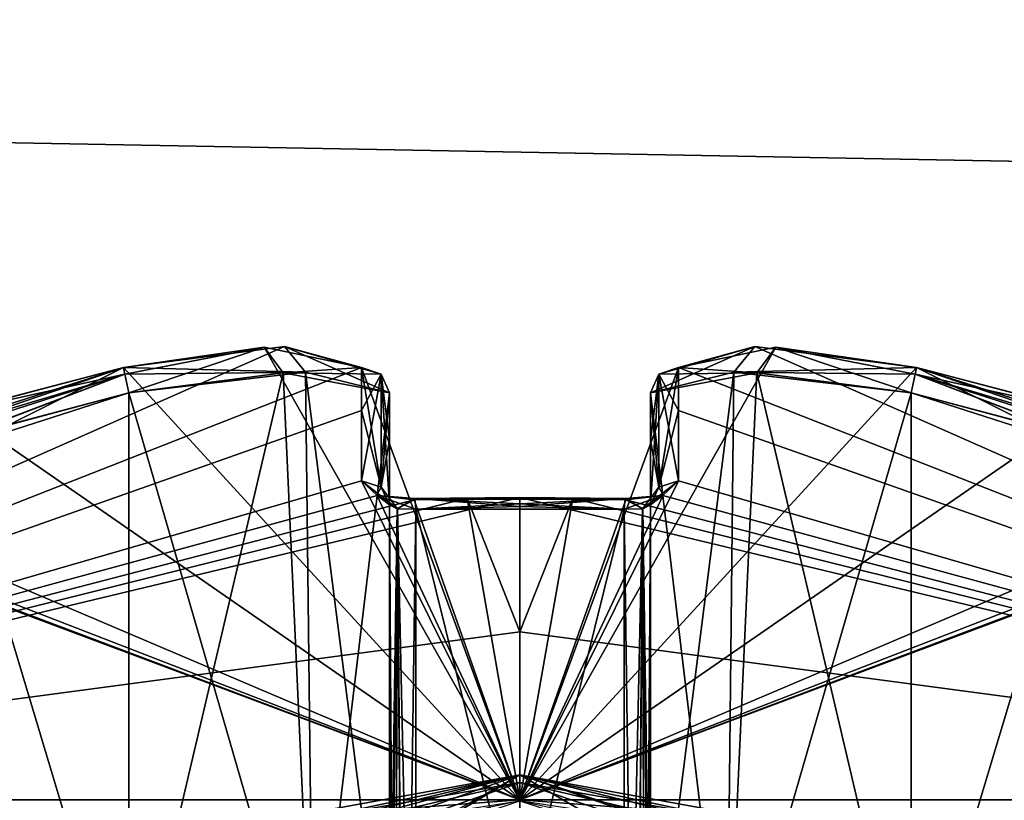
# Model space of a CAD drawing. Extents: x -250 to 250, y -832 to 754.
# Tile 748 of 1056: x -151.92 to -148.14, y 678.4 to 681.4. Entities that reach past the tile are written whole.
import ezdxf

# ---------------------------------------------------------------- set-up
doc = ezdxf.new("R2010")
doc.units = 0
doc.header["$LTSCALE"] = 33.374815
for name, color, linetype in [('201', 7, 'CONTINUOUS'), ('2068', 7, 'CONTINUOUS'), ('2069', 7, 'CONTINUOUS'), ('2086', 7, 'CONTINUOUS'), ('2087', 7, 'CONTINUOUS'), ('2447', 7, 'CONTINUOUS'), ('2448', 7, 'CONTINUOUS'), ('2450', 7, 'CONTINUOUS'), ('2451', 7, 'CONTINUOUS'), ('2941', 7, 'CONTINUOUS'), ('2942', 7, 'CONTINUOUS'), ('3230', 7, 'CONTINUOUS'), ('3235', 7, 'CONTINUOUS'), ('3238', 7, 'CONTINUOUS'), ('3239', 7, 'CONTINUOUS'), ('3240', 7, 'CONTINUOUS'), ('3242', 7, 'CONTINUOUS'), ('3243', 7, 'CONTINUOUS'), ('3244', 7, 'CONTINUOUS'), ('3245', 7, 'CONTINUOUS'), ('3246', 7, 'CONTINUOUS'), ('3247', 7, 'CONTINUOUS'), ('3248', 7, 'CONTINUOUS'), ('3249', 7, 'CONTINUOUS'), ('3250', 7, 'CONTINUOUS'), ('3251', 7, 'CONTINUOUS'), ('3252', 7, 'CONTINUOUS'), ('3253', 7, 'CONTINUOUS'), ('3254', 7, 'CONTINUOUS'), ('3255', 7, 'CONTINUOUS'), ('3256', 7, 'CONTINUOUS'), ('3257', 7, 'CONTINUOUS'), ('3258', 7, 'CONTINUOUS'), ('3260', 7, 'CONTINUOUS'), ('3262', 7, 'CONTINUOUS'), ('3264', 7, 'CONTINUOUS'), ('3270', 7, 'CONTINUOUS'), ('3271', 7, 'CONTINUOUS'), ('3274', 7, 'CONTINUOUS'), ('3275', 7, 'CONTINUOUS'), ('3276', 7, 'CONTINUOUS'), ('3277', 7, 'CONTINUOUS'), ('3278', 7, 'CONTINUOUS'), ('3279', 7, 'CONTINUOUS'), ('3280', 7, 'CONTINUOUS'), ('3284', 7, 'CONTINUOUS'), ('3285', 7, 'CONTINUOUS'), ('3286', 7, 'CONTINUOUS'), ('3287', 7, 'CONTINUOUS'), ('3288', 7, 'CONTINUOUS'), ('3289', 7, 'CONTINUOUS'), ('3290', 7, 'CONTINUOUS'), ('3291', 7, 'CONTINUOUS'), ('3292', 7, 'CONTINUOUS'), ('3296', 7, 'CONTINUOUS'), ('3297', 7, 'CONTINUOUS')]:
    doc.layers.add(name, color=color, linetype=linetype)

msp = doc.modelspace()

# ---------------------------------------------------------------- linework, layer by layer
at = {"layer": '201', "color": 7, "linetype": 'CONTINUOUS'}
for points in [[(210, 682, -11), (210, 674.2218, -7.7782), (-210, 682, -11), (210, 682, -11)], [(-210, 682, -11), (210, 674.2218, -7.7782), (-210, 674.2218, -7.7782), (-210, 682, -11)], [(210, 674.2218, 7.7782), (210, 682, 11), (-210, 674.2218, 7.7782), (210, 674.2218, 7.7782)], [(210, 682, 11), (-210, 682, 11), (-210, 674.2218, 7.7782), (210, 682, 11)]]:
    msp.add_3dface(points, dxfattribs=at)
at = {"layer": '2068', "color": 7, "linetype": 'CONTINUOUS'}
for points in [[(-150, 678.5, 16.65), (-160.0578, 672.4869, 16.65), (-150, 678.5, 25.05), (-150, 678.5, 16.65)], [(-150, 678.5, 25.05), (-160.0578, 672.4869, 16.65), (-153.5128, 677.8595, 26.42), (-150, 678.5, 25.05)], [(-156.5779, 676.1604, 68.55), (-150, 678.5, 68.55), (-155.1491, 677.0987, 51.65), (-156.5779, 676.1604, 68.55)], [(-155.1491, 677.0987, 51.65), (-150, 678.5, 68.55), (-154.0822, 677.6304, 54.7596), (-155.1491, 677.0987, 51.65)], [(-154.0822, 677.6304, 54.7596), (-150, 678.5, 68.55), (-150, 678.5, 56.75), (-154.0822, 677.6304, 54.7596)]]:
    msp.add_3dface(points, dxfattribs=at)
at = {"layer": '2069', "color": 7, "linetype": 'CONTINUOUS'}
for points in [[(-150, 678.5, 56.75), (-150, 678.5, 68.55), (-143.9313, 676.5263, 68.55), (-150, 678.5, 56.75)], [(-150, 678.5, 16.65), (-150, 678.5, 25.05), (-145.9103, 677.6271, 27.05), (-150, 678.5, 16.65)], [(-150, 678.5, 16.65), (-145.9103, 677.6271, 27.05), (-140.1709, 672.8064, 16.65), (-150, 678.5, 16.65)], [(-150, 678.5, 56.75), (-143.9313, 676.5263, 68.55), (-146.4803, 677.857, 55.3732), (-150, 678.5, 56.75)]]:
    msp.add_3dface(points, dxfattribs=at)
at = {"layer": '2086', "color": 7, "linetype": 'CONTINUOUS'}
for points in [[(-156.7685, 674.713, 15.65), (-160.0578, 672.4869, 16.65), (-150, 678.5, 16.65), (-156.7685, 674.713, 15.65)], [(-156.7685, 674.713, 15.65), (-150, 678.5, 16.65), (-150, 678.2071, 15.9429), (-156.7685, 674.713, 15.65)]]:
    msp.add_3dface(points, dxfattribs=at)
at = {"layer": '2087', "color": 7, "linetype": 'CONTINUOUS'}
msp.add_3dface([(-150, 678.5, 16.65), (-140.1709, 672.8064, 16.65), (-150, 678.2071, 15.9429), (-150, 678.5, 16.65)], dxfattribs=at)
at = {"layer": '2447', "color": 7, "linetype": 'CONTINUOUS'}
for points in [[(-145.9103, 677.6271, 27.05), (-150, 678.5, 25.05), (-146.0297, 677.5355, 27.1108), (-145.9103, 677.6271, 27.05)], [(-146.0297, 677.5355, 27.1108), (-150, 678.5, 25.05), (-150, 678.4707, 25.1207), (-146.0297, 677.5355, 27.1108)], [(-150, 678.4, 25.15), (-146.0297, 677.5355, 27.1108), (-150, 678.4707, 25.1207), (-150, 678.4, 25.15)]]:
    msp.add_3dface(points, dxfattribs=at)
at = {"layer": '2448', "color": 7, "linetype": 'CONTINUOUS'}
for points in [[(-150, 678.5, 25.05), (-153.5128, 677.8595, 26.42), (-150, 678.4707, 25.1207), (-150, 678.5, 25.05)], [(-153.5128, 677.8595, 26.42), (-150, 678.4, 25.15), (-150, 678.4707, 25.1207), (-153.5128, 677.8595, 26.42)]]:
    msp.add_3dface(points, dxfattribs=at)
at = {"layer": '2450', "color": 7, "linetype": 'CONTINUOUS'}
for points in [[(-154.0822, 677.6304, 54.7596), (-150, 678.5, 56.75), (-153.963, 677.5387, 54.6987), (-154.0822, 677.6304, 54.7596)], [(-153.963, 677.5387, 54.6987), (-150, 678.5, 56.75), (-150, 678.4707, 56.6793), (-153.963, 677.5387, 54.6987)], [(-150, 678.4, 56.65), (-153.963, 677.5387, 54.6987), (-150, 678.4707, 56.6793), (-150, 678.4, 56.65)]]:
    msp.add_3dface(points, dxfattribs=at)
at = {"layer": '2451', "color": 7, "linetype": 'CONTINUOUS'}
for points in [[(-150, 678.5, 56.75), (-146.4803, 677.857, 55.3732), (-150, 678.4707, 56.6793), (-150, 678.5, 56.75)], [(-146.4803, 677.857, 55.3732), (-150, 678.4, 56.65), (-150, 678.4707, 56.6793), (-146.4803, 677.857, 55.3732)]]:
    msp.add_3dface(points, dxfattribs=at)
at = {"layer": '2941', "color": 7, "linetype": 'CONTINUOUS'}
for points in [[(-150, 678.5, 68.55), (-156.5779, 676.1604, 68.55), (-150, 678.4707, 68.6207), (-150, 678.5, 68.55)], [(-156.5779, 676.1604, 68.55), (-150, 678.4, 68.65), (-150, 678.4707, 68.6207), (-156.5779, 676.1604, 68.55)]]:
    msp.add_3dface(points, dxfattribs=at)
at = {"layer": '2942', "color": 7, "linetype": 'CONTINUOUS'}
for points in [[(-150, 678.5, 68.55), (-143.9904, 676.444, 68.65), (-143.9313, 676.5263, 68.55), (-150, 678.5, 68.55)], [(-143.9904, 676.444, 68.65), (-150, 678.5, 68.55), (-150, 678.4707, 68.6207), (-143.9904, 676.444, 68.65)], [(-150, 678.4, 68.65), (-143.9904, 676.444, 68.65), (-150, 678.4707, 68.6207), (-150, 678.4, 68.65)]]:
    msp.add_3dface(points, dxfattribs=at)
at = {"layer": '3230', "color": 7, "linetype": 'CONTINUOUS'}
for points in [[(-149.0188, 680.1403, 47.8649), (-148.479, 680.0625, 48.0416), (-150, 678.4038, 43.8167), (-149.0188, 680.1403, 47.8649)], [(-149.3916, 680.0625, 47.129), (-149.0188, 680.1403, 47.8649), (-150, 678.4038, 43.8167), (-149.3916, 680.0625, 47.129)], [(-149.0992, 680.1432, 49.5015), (-149.3916, 680.0625, 50.171), (-145.1667, 678.4038, 48.65), (-149.0992, 680.1432, 49.5015)], [(-148.479, 680.0625, 49.2584), (-149.0992, 680.1432, 49.5015), (-145.1667, 678.4038, 48.65), (-148.479, 680.0625, 49.2584)], [(-148.479, 680.0625, 48.0416), (-147.8441, 679.8953, 48.0418), (-150, 678.4038, 43.8167), (-148.479, 680.0625, 48.0416)], [(-149.3916, 679.627, 45.7733), (-149.3916, 680.0625, 47.129), (-150, 678.4038, 43.8167), (-149.3916, 679.627, 45.7733)], [(-149.3916, 680.0625, 50.171), (-149.3917, 679.8968, 50.8011), (-145.1667, 678.4038, 48.65), (-149.3916, 680.0625, 50.171)], [(-149.3917, 679.8968, 46.4989), (-149.3916, 680.0625, 47.129), (-149.3916, 679.627, 45.7733), (-149.3917, 679.8968, 46.4989)], [(-147.8489, 679.8968, 49.2583), (-148.479, 680.0625, 49.2584), (-147.1233, 679.627, 49.2584), (-147.8489, 679.8968, 49.2583)], [(-147.1233, 679.627, 49.2584), (-148.479, 680.0625, 49.2584), (-145.1667, 678.4038, 48.65), (-147.1233, 679.627, 49.2584)], [(-149.3917, 679.8968, 50.8011), (-149.3916, 679.627, 51.5267), (-145.1667, 678.4038, 48.65), (-149.3917, 679.8968, 50.8011)], [(-147.8441, 679.8953, 48.0418), (-147.1233, 679.627, 48.0416), (-150, 678.4038, 43.8167), (-147.8441, 679.8953, 48.0418)], [(-147.1233, 679.627, 48.0416), (-146.9865, 679.5712, 48.1024), (-150, 678.4038, 43.8167), (-147.1233, 679.627, 48.0416)], [(-149.4503, 679.572, 45.6385), (-149.3916, 679.627, 45.7733), (-150, 678.4038, 43.8167), (-149.4503, 679.572, 45.6385)], [(-149.3916, 679.627, 51.5267), (-149.4524, 679.5712, 51.6635), (-145.1667, 678.4038, 48.65), (-149.3916, 679.627, 51.5267)], [(-149.5944, 679.5545, 45.578), (-149.4503, 679.572, 45.6385), (-150, 678.4038, 43.8167), (-149.5944, 679.5545, 45.578)], [(-146.9865, 679.5712, 48.1024), (-146.928, 679.5545, 48.2444), (-150, 678.4038, 43.8167), (-146.9865, 679.5712, 48.1024)], [(-149.797, 679.5616, 51.7268), (-150, 679.564, 51.7283), (-145.1667, 678.4038, 48.65), (-149.797, 679.5616, 51.7268)], [(-145.1667, 678.4038, 48.65), (-150, 679.564, 51.7283), (-150, 679.0479, 52.6481), (-145.1667, 678.4038, 48.65)], [(-146.928, 679.5545, 48.2444), (-146.9216, 679.564, 48.65), (-150, 678.4038, 43.8167), (-146.928, 679.5545, 48.2444)], [(-150, 678.4038, 43.8167), (-146.9216, 679.564, 48.65), (-145.1667, 678.4038, 48.65), (-150, 678.4038, 43.8167)], [(-150, 679.564, 45.5717), (-149.797, 679.5616, 45.5732), (-150, 679.0479, 44.6519), (-150, 679.564, 45.5717)], [(-149.797, 679.5616, 45.5732), (-149.5944, 679.5545, 45.578), (-150, 678.4038, 43.8167), (-149.797, 679.5616, 45.5732)], [(-150, 679.0479, 44.6519), (-149.797, 679.5616, 45.5732), (-150, 678.4038, 43.8167), (-150, 679.0479, 44.6519)], [(-149.5944, 679.5545, 51.722), (-149.797, 679.5616, 51.7268), (-145.1667, 678.4038, 48.65), (-149.5944, 679.5545, 51.722)], [(-149.4524, 679.5712, 51.6635), (-149.5944, 679.5545, 51.722), (-145.1667, 678.4038, 48.65), (-149.4524, 679.5712, 51.6635)], [(-150, 678.4038, 53.4833), (-145.1667, 678.4038, 48.65), (-150, 679.0479, 52.6481), (-150, 678.4038, 53.4833)]]:
    msp.add_3dface(points, dxfattribs=at)
at = {"layer": '3235', "color": 7, "linetype": 'CONTINUOUS'}
for points in [[(-150.9028, 680.1432, 47.8003), (-150.6084, 680.0625, 47.129), (-154.8333, 678.4038, 48.65), (-150.9028, 680.1432, 47.8003)], [(-151.521, 680.0625, 48.0416), (-150.9028, 680.1432, 47.8003), (-154.8333, 678.4038, 48.65), (-151.521, 680.0625, 48.0416)], [(-151.521, 680.0625, 49.2584), (-150, 678.4038, 53.4833), (-150.9812, 680.1403, 49.4351), (-151.521, 680.0625, 49.2584)], [(-150.9812, 680.1403, 49.4351), (-150, 678.4038, 53.4833), (-150.6084, 680.0625, 50.171), (-150.9812, 680.1403, 49.4351)], [(-154.8333, 678.4038, 48.65), (-150.6084, 680.0625, 47.129), (-150.6083, 679.8968, 46.4989), (-154.8333, 678.4038, 48.65)], [(-152.8767, 679.627, 48.0416), (-151.521, 680.0625, 48.0416), (-154.8333, 678.4038, 48.65), (-152.8767, 679.627, 48.0416)], [(-152.1511, 679.8968, 48.0417), (-151.521, 680.0625, 48.0416), (-152.8767, 679.627, 48.0416), (-152.1511, 679.8968, 48.0417)], [(-152.1559, 679.8953, 49.2582), (-150, 678.4038, 53.4833), (-151.521, 680.0625, 49.2584), (-152.1559, 679.8953, 49.2582)], [(-150.6084, 680.0625, 50.171), (-150, 678.4038, 53.4833), (-150.6084, 679.627, 51.5267), (-150.6084, 680.0625, 50.171)], [(-150.6083, 679.8968, 50.8011), (-150.6084, 680.0625, 50.171), (-150.6084, 679.627, 51.5267), (-150.6083, 679.8968, 50.8011)], [(-150.6084, 679.627, 45.7733), (-154.8333, 678.4038, 48.65), (-150.6083, 679.8968, 46.4989), (-150.6084, 679.627, 45.7733)], [(-152.8767, 679.627, 49.2584), (-150, 678.4038, 53.4833), (-152.1559, 679.8953, 49.2582), (-152.8767, 679.627, 49.2584)], [(-150.5476, 679.5712, 45.6365), (-154.8333, 678.4038, 48.65), (-150.6084, 679.627, 45.7733), (-150.5476, 679.5712, 45.6365)], [(-153.0135, 679.5712, 49.1976), (-150, 678.4038, 53.4833), (-152.8767, 679.627, 49.2584), (-153.0135, 679.5712, 49.1976)], [(-150.6084, 679.627, 51.5267), (-150, 678.4038, 53.4833), (-150.5497, 679.572, 51.6615), (-150.6084, 679.627, 51.5267)], [(-150.4056, 679.5545, 45.578), (-154.8333, 678.4038, 48.65), (-150.5476, 679.5712, 45.6365), (-150.4056, 679.5545, 45.578)], [(-150, 679.564, 45.5717), (-150, 679.0479, 44.6519), (-154.8333, 678.4038, 48.65), (-150, 679.564, 45.5717)], [(-150, 679.564, 45.5717), (-154.8333, 678.4038, 48.65), (-150.203, 679.5616, 45.5732), (-150, 679.564, 45.5717)], [(-150, 678.4038, 53.4833), (-153.0784, 679.564, 48.65), (-154.8333, 678.4038, 48.65), (-150, 678.4038, 53.4833)], [(-150.203, 679.5616, 45.5732), (-154.8333, 678.4038, 48.65), (-150.4056, 679.5545, 45.578), (-150.203, 679.5616, 45.5732)], [(-153.0784, 679.564, 48.65), (-150, 678.4038, 53.4833), (-153.072, 679.5545, 49.0556), (-153.0784, 679.564, 48.65)], [(-153.072, 679.5545, 49.0556), (-150, 678.4038, 53.4833), (-153.0135, 679.5712, 49.1976), (-153.072, 679.5545, 49.0556)], [(-150.5497, 679.572, 51.6615), (-150, 678.4038, 53.4833), (-150.4056, 679.5545, 51.722), (-150.5497, 679.572, 51.6615)], [(-150.4056, 679.5545, 51.722), (-150, 678.4038, 53.4833), (-150.203, 679.5616, 51.7268), (-150.4056, 679.5545, 51.722)], [(-150, 679.0479, 52.6481), (-150, 679.564, 51.7283), (-150.203, 679.5616, 51.7268), (-150, 679.0479, 52.6481)], [(-150, 678.4038, 53.4833), (-150, 679.0479, 52.6481), (-150.203, 679.5616, 51.7268), (-150, 678.4038, 53.4833)], [(-150, 679.0479, 44.6519), (-150, 678.4038, 43.8167), (-154.8333, 678.4038, 48.65), (-150, 679.0479, 44.6519)]]:
    msp.add_3dface(points, dxfattribs=at)
at = {"layer": '3238', "color": 7, "linetype": 'CONTINUOUS'}
for points in [[(-150.5, 677.523, 50.15), (-150.5, 679.9651, 50.15), (-150.5, 679.7833, 50.8292), (-150.5, 677.523, 50.15)], [(-150.5, 677.523, 47.15), (-150.5, 679.5356, 45.813), (-150.5, 679.9651, 47.15), (-150.5, 677.523, 47.15)], [(-150.5, 679.9651, 47.15), (-150.5, 679.5356, 45.813), (-150.5, 679.7833, 46.4708), (-150.5, 679.9651, 47.15)], [(-150.5, 679.5356, 51.487), (-150.5, 677.523, 50.15), (-150.5, 679.7833, 50.8292), (-150.5, 679.5356, 51.487)]]:
    msp.add_3dface(points, dxfattribs=at)
at = {"layer": '3239', "color": 7, "linetype": 'CONTINUOUS'}
for points in [[(-149.5, 677.523, 47.15), (-149.5, 679.9651, 47.15), (-149.5, 679.5356, 45.813), (-149.5, 677.523, 47.15)], [(-149.5, 679.5356, 45.813), (-149.5, 679.9651, 47.15), (-149.5, 679.7833, 46.4707), (-149.5, 679.5356, 45.813)]]:
    msp.add_3dface(points, dxfattribs=at)
at = {"layer": '3240', "color": 7, "linetype": 'CONTINUOUS'}
for points in [[(-150.4, 679.5194, 45.7037), (-149.6, 679.5194, 45.7037), (-150, 679.5288, 45.6974), (-150.4, 679.5194, 45.7037)], [(-149.6, 676.2947, 47.846), (-149.6, 679.5194, 45.7037), (-150.4, 676.2947, 47.846), (-149.6, 676.2947, 47.846)], [(-150.4, 676.2947, 47.846), (-149.6, 679.5194, 45.7037), (-150.4, 679.5194, 45.7037), (-150.4, 676.2947, 47.846)]]:
    msp.add_3dface(points, dxfattribs=at)
at = {"layer": '3242', "color": 7, "linetype": 'CONTINUOUS'}
for points in [[(-148.5, 679.9651, 48.15), (-148.5, 677.523, 48.15), (-147.8207, 679.7833, 48.15), (-148.5, 679.9651, 48.15)], [(-148.5, 677.523, 48.15), (-147.163, 679.5356, 48.15), (-147.8207, 679.7833, 48.15), (-148.5, 677.523, 48.15)]]:
    msp.add_3dface(points, dxfattribs=at)
at = {"layer": '3243', "color": 7, "linetype": 'CONTINUOUS'}
for points in [[(-148.5, 677.523, 49.15), (-148.5, 679.9651, 49.15), (-147.163, 679.5356, 49.15), (-148.5, 677.523, 49.15)], [(-147.163, 679.5356, 49.15), (-148.5, 679.9651, 49.15), (-147.8207, 679.7833, 49.15), (-147.163, 679.5356, 49.15)]]:
    msp.add_3dface(points, dxfattribs=at)
at = {"layer": '3244', "color": 7, "linetype": 'CONTINUOUS'}
for points in [[(-149.196, 676.2947, 49.05), (-147.0537, 679.5194, 49.05), (-149.196, 676.2947, 48.25), (-149.196, 676.2947, 49.05)], [(-149.196, 676.2947, 48.25), (-147.0537, 679.5194, 49.05), (-147.0537, 679.5194, 48.25), (-149.196, 676.2947, 48.25)]]:
    msp.add_3dface(points, dxfattribs=at)
at = {"layer": '3245', "color": 7, "linetype": 'CONTINUOUS'}
for points in [[(-149.5, 679.9651, 50.15), (-149.5, 677.523, 50.15), (-149.5, 679.7833, 50.8292), (-149.5, 679.9651, 50.15)], [(-149.5, 677.523, 50.15), (-149.5, 679.5356, 51.487), (-149.5, 679.7833, 50.8292), (-149.5, 677.523, 50.15)]]:
    msp.add_3dface(points, dxfattribs=at)
at = {"layer": '3246', "color": 7, "linetype": 'CONTINUOUS'}
for points in [[(-149.6, 679.5194, 51.5963), (-150.4, 679.5194, 51.5963), (-150, 679.5288, 51.6026), (-149.6, 679.5194, 51.5963)], [(-150.4, 676.2947, 49.454), (-150.4, 679.5194, 51.5963), (-149.6, 676.2947, 49.454), (-150.4, 676.2947, 49.454)], [(-149.6, 676.2947, 49.454), (-150.4, 679.5194, 51.5963), (-149.6, 679.5194, 51.5963), (-149.6, 676.2947, 49.454)]]:
    msp.add_3dface(points, dxfattribs=at)
at = {"layer": '3247', "color": 7, "linetype": 'CONTINUOUS'}
for points in [[(-151.5, 679.9651, 49.15), (-151.5, 677.523, 49.15), (-152.1793, 679.7833, 49.15), (-151.5, 679.9651, 49.15)], [(-151.5, 677.523, 49.15), (-152.837, 679.5356, 49.15), (-152.1793, 679.7833, 49.15), (-151.5, 677.523, 49.15)]]:
    msp.add_3dface(points, dxfattribs=at)
at = {"layer": '3248', "color": 7, "linetype": 'CONTINUOUS'}
for points in [[(-151.5, 677.523, 48.15), (-151.5, 679.9651, 48.15), (-152.837, 679.5356, 48.15), (-151.5, 677.523, 48.15)], [(-152.837, 679.5356, 48.15), (-151.5, 679.9651, 48.15), (-152.1793, 679.7833, 48.15), (-152.837, 679.5356, 48.15)]]:
    msp.add_3dface(points, dxfattribs=at)
at = {"layer": '3249', "color": 7, "linetype": 'CONTINUOUS'}
for points in [[(-150.804, 676.2947, 48.25), (-152.9463, 679.5194, 48.25), (-150.804, 676.2947, 49.05), (-150.804, 676.2947, 48.25)], [(-150.804, 676.2947, 49.05), (-152.9463, 679.5194, 48.25), (-152.9463, 679.5194, 49.05), (-150.804, 676.2947, 49.05)]]:
    msp.add_3dface(points, dxfattribs=at)
at = {"layer": '3250', "color": 7, "linetype": 'CONTINUOUS'}
for points in [[(-149.6, 676.2947, 49.454), (-149.6, 679.5194, 51.5963), (-149.53, 679.5201, 51.5625), (-149.6, 676.2947, 49.454)], [(-149.5556, 676.3004, 49.4454), (-149.6, 676.2947, 49.454), (-149.53, 679.5201, 51.5625), (-149.5556, 676.3004, 49.4454)], [(-149.5204, 676.3165, 49.4212), (-149.5556, 676.3004, 49.4454), (-149.53, 679.5201, 51.5625), (-149.5204, 676.3165, 49.4212)], [(-149.5, 679.5356, 51.487), (-149.5204, 676.3165, 49.4212), (-149.53, 679.5201, 51.5625), (-149.5, 679.5356, 51.487)], [(-149.5204, 676.3165, 49.4212), (-149.5, 679.5356, 51.487), (-149.5036, 677.0842, 49.8903), (-149.5204, 676.3165, 49.4212)], [(-149.5, 679.5356, 51.487), (-149.5, 677.523, 50.15), (-149.5036, 677.0842, 49.8903), (-149.5, 679.5356, 51.487)]]:
    msp.add_3dface(points, dxfattribs=at)
at = {"layer": '3251', "color": 7, "linetype": 'CONTINUOUS'}
for points in [[(-150.5, 677.523, 50.15), (-150.5, 679.5356, 51.487), (-150.471, 679.5203, 51.5614), (-150.5, 677.523, 50.15)], [(-150.4964, 677.0842, 49.8903), (-150.5, 677.523, 50.15), (-150.471, 679.5203, 51.5614), (-150.4964, 677.0842, 49.8903)], [(-150.4796, 676.3165, 49.4212), (-150.4964, 677.0842, 49.8903), (-150.471, 679.5203, 51.5614), (-150.4796, 676.3165, 49.4212)], [(-150.4444, 676.3004, 49.4454), (-150.4796, 676.3165, 49.4212), (-150.471, 679.5203, 51.5614), (-150.4444, 676.3004, 49.4454)], [(-150.4, 679.5194, 51.5963), (-150.4444, 676.3004, 49.4454), (-150.471, 679.5203, 51.5614), (-150.4, 679.5194, 51.5963)], [(-150.4, 679.5194, 51.5963), (-150.4, 676.2947, 49.454), (-150.4444, 676.3004, 49.4454), (-150.4, 679.5194, 51.5963)]]:
    msp.add_3dface(points, dxfattribs=at)
at = {"layer": '3252', "color": 7, "linetype": 'CONTINUOUS'}
for points in [[(-152.9463, 679.5194, 48.25), (-150.7954, 676.3004, 48.2056), (-152.9114, 679.5203, 48.179), (-152.9463, 679.5194, 48.25)], [(-152.9463, 679.5194, 48.25), (-150.804, 676.2947, 48.25), (-150.7954, 676.3004, 48.2056), (-152.9463, 679.5194, 48.25)], [(-151.5, 677.523, 48.15), (-152.837, 679.5356, 48.15), (-152.9114, 679.5203, 48.179), (-151.5, 677.523, 48.15)], [(-151.2505, 677.1012, 48.1533), (-151.5, 677.523, 48.15), (-152.9114, 679.5203, 48.179), (-151.2505, 677.1012, 48.1533)], [(-150.7712, 676.3165, 48.1704), (-151.2505, 677.1012, 48.1533), (-152.9114, 679.5203, 48.179), (-150.7712, 676.3165, 48.1704)], [(-150.7954, 676.3004, 48.2056), (-150.7712, 676.3165, 48.1704), (-152.9114, 679.5203, 48.179), (-150.7954, 676.3004, 48.2056)]]:
    msp.add_3dface(points, dxfattribs=at)
at = {"layer": '3253', "color": 7, "linetype": 'CONTINUOUS'}
for points in [[(-150.5, 679.5356, 45.813), (-150.5, 677.523, 47.15), (-150.4967, 677.1012, 47.3995), (-150.5, 679.5356, 45.813)], [(-150.4796, 676.3165, 47.8788), (-150.5, 679.5356, 45.813), (-150.4967, 677.1012, 47.3995), (-150.4796, 676.3165, 47.8788)], [(-150.5, 679.5356, 45.813), (-150.4796, 676.3165, 47.8788), (-150.47, 679.5201, 45.7375), (-150.5, 679.5356, 45.813)], [(-150.4796, 676.3165, 47.8788), (-150.4444, 676.3004, 47.8546), (-150.47, 679.5201, 45.7375), (-150.4796, 676.3165, 47.8788)], [(-150.4, 676.2947, 47.846), (-150.4, 679.5194, 45.7037), (-150.47, 679.5201, 45.7375), (-150.4, 676.2947, 47.846)], [(-150.4444, 676.3004, 47.8546), (-150.4, 676.2947, 47.846), (-150.47, 679.5201, 45.7375), (-150.4444, 676.3004, 47.8546)]]:
    msp.add_3dface(points, dxfattribs=at)
at = {"layer": '3254', "color": 7, "linetype": 'CONTINUOUS'}
for points in [[(-149.2288, 676.3165, 48.1704), (-147.163, 679.5356, 48.15), (-148.7597, 677.0842, 48.1536), (-149.2288, 676.3165, 48.1704)], [(-147.163, 679.5356, 48.15), (-149.2288, 676.3165, 48.1704), (-147.0875, 679.5201, 48.18), (-147.163, 679.5356, 48.15)], [(-149.2288, 676.3165, 48.1704), (-149.2046, 676.3004, 48.2056), (-147.0875, 679.5201, 48.18), (-149.2288, 676.3165, 48.1704)], [(-149.2046, 676.3004, 48.2056), (-149.196, 676.2947, 48.25), (-147.0875, 679.5201, 48.18), (-149.2046, 676.3004, 48.2056)], [(-149.196, 676.2947, 48.25), (-147.0537, 679.5194, 48.25), (-147.0875, 679.5201, 48.18), (-149.196, 676.2947, 48.25)], [(-147.163, 679.5356, 48.15), (-148.5, 677.523, 48.15), (-148.7597, 677.0842, 48.1536), (-147.163, 679.5356, 48.15)]]:
    msp.add_3dface(points, dxfattribs=at)
at = {"layer": '3255', "color": 7, "linetype": 'CONTINUOUS'}
for points in [[(-150.804, 676.2947, 49.05), (-152.9463, 679.5194, 49.05), (-152.9125, 679.5201, 49.12), (-150.804, 676.2947, 49.05)], [(-152.837, 679.5356, 49.15), (-150.7712, 676.3165, 49.1296), (-152.9125, 679.5201, 49.12), (-152.837, 679.5356, 49.15)], [(-150.7954, 676.3004, 49.0944), (-150.804, 676.2947, 49.05), (-152.9125, 679.5201, 49.12), (-150.7954, 676.3004, 49.0944)], [(-150.7712, 676.3165, 49.1296), (-150.7954, 676.3004, 49.0944), (-152.9125, 679.5201, 49.12), (-150.7712, 676.3165, 49.1296)], [(-152.837, 679.5356, 49.15), (-151.5, 677.523, 49.15), (-151.2403, 677.0842, 49.1464), (-152.837, 679.5356, 49.15)], [(-150.7712, 676.3165, 49.1296), (-152.837, 679.5356, 49.15), (-151.2403, 677.0842, 49.1464), (-150.7712, 676.3165, 49.1296)]]:
    msp.add_3dface(points, dxfattribs=at)
at = {"layer": '3256', "color": 7, "linetype": 'CONTINUOUS'}
for points in [[(-149.2288, 676.3165, 49.1296), (-148.7597, 677.0842, 49.1464), (-147.0886, 679.5203, 49.121), (-149.2288, 676.3165, 49.1296)], [(-149.2046, 676.3004, 49.0944), (-149.2288, 676.3165, 49.1296), (-147.0886, 679.5203, 49.121), (-149.2046, 676.3004, 49.0944)], [(-147.0537, 679.5194, 49.05), (-149.2046, 676.3004, 49.0944), (-147.0886, 679.5203, 49.121), (-147.0537, 679.5194, 49.05)], [(-147.0537, 679.5194, 49.05), (-149.196, 676.2947, 49.05), (-149.2046, 676.3004, 49.0944), (-147.0537, 679.5194, 49.05)], [(-148.7597, 677.0842, 49.1464), (-148.5, 677.523, 49.15), (-147.0886, 679.5203, 49.121), (-148.7597, 677.0842, 49.1464)], [(-148.5, 677.523, 49.15), (-147.163, 679.5356, 49.15), (-147.0886, 679.5203, 49.121), (-148.5, 677.523, 49.15)]]:
    msp.add_3dface(points, dxfattribs=at)
at = {"layer": '3257', "color": 7, "linetype": 'CONTINUOUS'}
for points in [[(-149.6, 679.5194, 45.7037), (-149.5556, 676.3004, 47.8546), (-149.529, 679.5203, 45.7386), (-149.6, 679.5194, 45.7037)], [(-149.6, 679.5194, 45.7037), (-149.6, 676.2947, 47.846), (-149.5556, 676.3004, 47.8546), (-149.6, 679.5194, 45.7037)], [(-149.5556, 676.3004, 47.8546), (-149.5204, 676.3165, 47.8788), (-149.529, 679.5203, 45.7386), (-149.5556, 676.3004, 47.8546)], [(-149.5, 677.523, 47.15), (-149.5, 679.5356, 45.813), (-149.529, 679.5203, 45.7386), (-149.5, 677.523, 47.15)], [(-149.5036, 677.0842, 47.4097), (-149.5, 677.523, 47.15), (-149.529, 679.5203, 45.7386), (-149.5036, 677.0842, 47.4097)], [(-149.5204, 676.3165, 47.8788), (-149.5036, 677.0842, 47.4097), (-149.529, 679.5203, 45.7386), (-149.5204, 676.3165, 47.8788)]]:
    msp.add_3dface(points, dxfattribs=at)
at = {"layer": '3258', "color": 7, "linetype": 'CONTINUOUS'}
for points in [[(-149.5, 679.9651, 47.15), (-149.2071, 677.523, 47.8571), (-149.0915, 680.0418, 47.9563), (-149.5, 679.9651, 47.15)], [(-149.2071, 677.523, 47.8571), (-148.5, 677.523, 48.15), (-149.0915, 680.0418, 47.9563), (-149.2071, 677.523, 47.8571)], [(-148.5, 677.523, 48.15), (-148.5, 679.9651, 48.15), (-149.0915, 680.0418, 47.9563), (-148.5, 677.523, 48.15)], [(-149.5, 679.9651, 47.15), (-149.5, 677.523, 47.15), (-149.2071, 677.523, 47.8571), (-149.5, 679.9651, 47.15)]]:
    msp.add_3dface(points, dxfattribs=at)
at = {"layer": '3260', "color": 7, "linetype": 'CONTINUOUS'}
for points in [[(-149.5, 677.523, 50.15), (-149.5, 679.9651, 50.15), (-149.1796, 680.0447, 49.4164), (-149.5, 677.523, 50.15)], [(-149.2071, 677.523, 49.4429), (-149.5, 677.523, 50.15), (-149.1796, 680.0447, 49.4164), (-149.2071, 677.523, 49.4429)], [(-148.5, 679.9651, 49.15), (-149.2071, 677.523, 49.4429), (-149.1796, 680.0447, 49.4164), (-148.5, 679.9651, 49.15)], [(-148.5, 679.9651, 49.15), (-148.5, 677.523, 49.15), (-149.2071, 677.523, 49.4429), (-148.5, 679.9651, 49.15)]]:
    msp.add_3dface(points, dxfattribs=at)
at = {"layer": '3262', "color": 7, "linetype": 'CONTINUOUS'}
for points in [[(-151.5, 677.523, 49.15), (-151.5, 679.9651, 49.15), (-150.9085, 680.0418, 49.3437), (-151.5, 677.523, 49.15)], [(-150.7929, 677.523, 49.4429), (-151.5, 677.523, 49.15), (-150.9085, 680.0418, 49.3437), (-150.7929, 677.523, 49.4429)], [(-150.5, 679.9651, 50.15), (-150.7929, 677.523, 49.4429), (-150.9085, 680.0418, 49.3437), (-150.5, 679.9651, 50.15)], [(-150.5, 679.9651, 50.15), (-150.5, 677.523, 50.15), (-150.7929, 677.523, 49.4429), (-150.5, 679.9651, 50.15)]]:
    msp.add_3dface(points, dxfattribs=at)
at = {"layer": '3264', "color": 7, "linetype": 'CONTINUOUS'}
for points in [[(-151.5, 679.9651, 48.15), (-150.7929, 677.523, 47.8571), (-150.8226, 680.0447, 47.8856), (-151.5, 679.9651, 48.15)], [(-150.5, 677.523, 47.15), (-150.5, 679.9651, 47.15), (-150.8226, 680.0447, 47.8856), (-150.5, 677.523, 47.15)], [(-150.7929, 677.523, 47.8571), (-150.5, 677.523, 47.15), (-150.8226, 680.0447, 47.8856), (-150.7929, 677.523, 47.8571)], [(-151.5, 679.9651, 48.15), (-151.5, 677.523, 48.15), (-150.7929, 677.523, 47.8571), (-151.5, 679.9651, 48.15)]]:
    msp.add_3dface(points, dxfattribs=at)
at = {"layer": '3270', "color": 7, "linetype": 'CONTINUOUS'}
for points in [[(-154.8333, 678.4038, 48.65), (-150, 678.4038, 43.8167), (-155, 678.0312, 48.65), (-154.8333, 678.4038, 48.65)], [(-155, 678.0312, 48.65), (-150, 678.4038, 43.8167), (-150, 678.2353, 43.6936), (-155, 678.0312, 48.65)], [(-150, 678.0312, 53.65), (-154.8333, 678.4038, 48.65), (-155, 678.0312, 48.65), (-150, 678.0312, 53.65)], [(-150, 678.4038, 53.4833), (-154.8333, 678.4038, 48.65), (-150, 678.2353, 53.6064), (-150, 678.4038, 53.4833)], [(-154.8333, 678.4038, 48.65), (-150, 678.0312, 53.65), (-150, 678.2353, 53.6064), (-154.8333, 678.4038, 48.65)]]:
    msp.add_3dface(points, dxfattribs=at)
at = {"layer": '3271', "color": 7, "linetype": 'CONTINUOUS'}
for points in [[(-150, 678.4038, 43.8167), (-145.1667, 678.4038, 48.65), (-150, 678.2353, 43.6936), (-150, 678.4038, 43.8167)], [(-145.1667, 678.4038, 48.65), (-150, 678.4038, 53.4833), (-145, 678.0312, 48.65), (-145.1667, 678.4038, 48.65)], [(-145.1667, 678.4038, 48.65), (-145, 678.0312, 48.65), (-150, 678.0312, 43.65), (-145.1667, 678.4038, 48.65)], [(-145.1667, 678.4038, 48.65), (-150, 678.0312, 43.65), (-150, 678.2353, 43.6936), (-145.1667, 678.4038, 48.65)], [(-145, 678.0312, 48.65), (-150, 678.4038, 53.4833), (-150, 678.2353, 53.6064), (-145, 678.0312, 48.65)]]:
    msp.add_3dface(points, dxfattribs=at)
at = {"layer": '3274', "color": 7, "linetype": 'CONTINUOUS'}
for points in [[(-150.6083, 679.8968, 46.4989), (-150.6084, 680.0625, 47.129), (-150.5323, 680.0371, 47.1345), (-150.6083, 679.8968, 46.4989)], [(-150.6084, 679.627, 45.7733), (-150.6083, 679.8968, 46.4989), (-150.5323, 680.0371, 47.1345), (-150.6084, 679.627, 45.7733)], [(-150.6084, 679.627, 45.7733), (-150.5323, 680.0371, 47.1345), (-150.5323, 679.6031, 45.7837), (-150.6084, 679.627, 45.7733)], [(-150.5323, 680.0371, 47.1345), (-150.5, 679.9651, 47.15), (-150.5323, 679.6031, 45.7837), (-150.5323, 680.0371, 47.1345)], [(-150.5, 679.9651, 47.15), (-150.5, 679.7833, 46.4708), (-150.5323, 679.6031, 45.7837), (-150.5, 679.9651, 47.15)], [(-150.5, 679.7833, 46.4708), (-150.5, 679.5356, 45.813), (-150.5323, 679.6031, 45.7837), (-150.5, 679.7833, 46.4708)]]:
    msp.add_3dface(points, dxfattribs=at)
at = {"layer": '3275', "color": 7, "linetype": 'CONTINUOUS'}
for points in [[(-150.5476, 679.5712, 45.6365), (-150.6084, 679.627, 45.7733), (-150.47, 679.5201, 45.7375), (-150.5476, 679.5712, 45.6365)], [(-150.47, 679.5201, 45.7375), (-150.6084, 679.627, 45.7733), (-150.5323, 679.6031, 45.7837), (-150.47, 679.5201, 45.7375)], [(-150.5, 679.5356, 45.813), (-150.47, 679.5201, 45.7375), (-150.5323, 679.6031, 45.7837), (-150.5, 679.5356, 45.813)], [(-150.4056, 679.5545, 45.578), (-150.5476, 679.5712, 45.6365), (-150.4037, 679.5603, 45.6474), (-150.4056, 679.5545, 45.578)], [(-150.4, 679.5194, 45.7037), (-150.5476, 679.5712, 45.6365), (-150.47, 679.5201, 45.7375), (-150.4, 679.5194, 45.7037)], [(-150.5476, 679.5712, 45.6365), (-150.4, 679.5194, 45.7037), (-150.4037, 679.5603, 45.6474), (-150.5476, 679.5712, 45.6365)]]:
    msp.add_3dface(points, dxfattribs=at)
at = {"layer": '3276', "color": 7, "linetype": 'CONTINUOUS'}
for points in [[(-150.203, 679.5616, 45.5732), (-150.4056, 679.5545, 45.578), (-150.4037, 679.5603, 45.6474), (-150.203, 679.5616, 45.5732)], [(-149.797, 679.5616, 45.5732), (-150, 679.564, 45.5717), (-150.4037, 679.5603, 45.6474), (-149.797, 679.5616, 45.5732)], [(-150, 679.564, 45.5717), (-150.203, 679.5616, 45.5732), (-150.4037, 679.5603, 45.6474), (-150, 679.564, 45.5717)], [(-149.5944, 679.5545, 45.578), (-149.797, 679.5616, 45.5732), (-150.4037, 679.5603, 45.6474), (-149.5944, 679.5545, 45.578)], [(-149.5963, 679.5603, 45.6474), (-149.5944, 679.5545, 45.578), (-150.4037, 679.5603, 45.6474), (-149.5963, 679.5603, 45.6474)], [(-150.4, 679.5194, 45.7037), (-149.5963, 679.5603, 45.6474), (-150.4037, 679.5603, 45.6474), (-150.4, 679.5194, 45.7037)], [(-150.4, 679.5194, 45.7037), (-150, 679.5288, 45.6974), (-149.5963, 679.5603, 45.6474), (-150.4, 679.5194, 45.7037)], [(-150, 679.5288, 45.6974), (-149.6, 679.5194, 45.7037), (-149.5963, 679.5603, 45.6474), (-150, 679.5288, 45.6974)]]:
    msp.add_3dface(points, dxfattribs=at)
at = {"layer": '3277', "color": 7, "linetype": 'CONTINUOUS'}
for points in [[(-149.4503, 679.572, 45.6385), (-149.5, 679.5356, 45.813), (-149.4677, 679.6031, 45.7837), (-149.4503, 679.572, 45.6385)], [(-149.3916, 679.627, 45.7733), (-149.4503, 679.572, 45.6385), (-149.4677, 679.6031, 45.7837), (-149.3916, 679.627, 45.7733)], [(-149.6, 679.5194, 45.7037), (-149.529, 679.5203, 45.7386), (-149.5963, 679.5603, 45.6474), (-149.6, 679.5194, 45.7037)], [(-149.529, 679.5203, 45.7386), (-149.5944, 679.5545, 45.578), (-149.5963, 679.5603, 45.6474), (-149.529, 679.5203, 45.7386)], [(-149.4503, 679.572, 45.6385), (-149.5944, 679.5545, 45.578), (-149.529, 679.5203, 45.7386), (-149.4503, 679.572, 45.6385)], [(-149.5, 679.5356, 45.813), (-149.4503, 679.572, 45.6385), (-149.529, 679.5203, 45.7386), (-149.5, 679.5356, 45.813)]]:
    msp.add_3dface(points, dxfattribs=at)
at = {"layer": '3278', "color": 7, "linetype": 'CONTINUOUS'}
for points in [[(-149.3916, 680.0625, 47.129), (-149.3917, 679.8968, 46.4989), (-149.4677, 679.6031, 45.7837), (-149.3916, 680.0625, 47.129)], [(-149.4677, 680.0371, 47.1345), (-149.3916, 680.0625, 47.129), (-149.4677, 679.6031, 45.7837), (-149.4677, 680.0371, 47.1345)], [(-149.5, 679.7833, 46.4707), (-149.5, 679.9651, 47.15), (-149.4677, 680.0371, 47.1345), (-149.5, 679.7833, 46.4707)], [(-149.5, 679.5356, 45.813), (-149.5, 679.7833, 46.4707), (-149.4677, 680.0371, 47.1345), (-149.5, 679.5356, 45.813)], [(-149.5, 679.5356, 45.813), (-149.4677, 680.0371, 47.1345), (-149.4677, 679.6031, 45.7837), (-149.5, 679.5356, 45.813)], [(-149.3917, 679.8968, 46.4989), (-149.3916, 679.627, 45.7733), (-149.4677, 679.6031, 45.7837), (-149.3917, 679.8968, 46.4989)]]:
    msp.add_3dface(points, dxfattribs=at)
at = {"layer": '3279', "color": 7, "linetype": 'CONTINUOUS'}
for points in [[(-149.0188, 680.1403, 47.8649), (-149.3916, 680.0625, 47.129), (-149.0915, 680.0418, 47.9563), (-149.0188, 680.1403, 47.8649)], [(-148.5, 679.9651, 48.15), (-149.0188, 680.1403, 47.8649), (-149.0915, 680.0418, 47.9563), (-148.5, 679.9651, 48.15)], [(-148.479, 680.0625, 48.0416), (-149.0188, 680.1403, 47.8649), (-148.4845, 680.0371, 48.1177), (-148.479, 680.0625, 48.0416)], [(-149.0188, 680.1403, 47.8649), (-148.5, 679.9651, 48.15), (-148.4845, 680.0371, 48.1177), (-149.0188, 680.1403, 47.8649)], [(-149.0915, 680.0418, 47.9563), (-149.3916, 680.0625, 47.129), (-149.4677, 680.0371, 47.1345), (-149.0915, 680.0418, 47.9563)], [(-149.5, 679.9651, 47.15), (-149.0915, 680.0418, 47.9563), (-149.4677, 680.0371, 47.1345), (-149.5, 679.9651, 47.15)]]:
    msp.add_3dface(points, dxfattribs=at)
at = {"layer": '3280', "color": 7, "linetype": 'CONTINUOUS'}
for points in [[(-147.8441, 679.8953, 48.0418), (-148.479, 680.0625, 48.0416), (-148.4845, 680.0371, 48.1177), (-147.8441, 679.8953, 48.0418)], [(-148.5, 679.9651, 48.15), (-147.1337, 679.6031, 48.1177), (-148.4845, 680.0371, 48.1177), (-148.5, 679.9651, 48.15)], [(-147.1233, 679.627, 48.0416), (-147.8441, 679.8953, 48.0418), (-148.4845, 680.0371, 48.1177), (-147.1233, 679.627, 48.0416)], [(-147.1337, 679.6031, 48.1177), (-147.1233, 679.627, 48.0416), (-148.4845, 680.0371, 48.1177), (-147.1337, 679.6031, 48.1177)], [(-148.5, 679.9651, 48.15), (-147.8207, 679.7833, 48.15), (-147.1337, 679.6031, 48.1177), (-148.5, 679.9651, 48.15)]]:
    msp.add_3dface(points, dxfattribs=at)
at = {"layer": '3284', "color": 7, "linetype": 'CONTINUOUS'}
for points in [[(-148.4845, 680.0371, 49.1823), (-148.479, 680.0625, 49.2584), (-147.1337, 679.6031, 49.1823), (-148.4845, 680.0371, 49.1823)], [(-148.479, 680.0625, 49.2584), (-147.8489, 679.8968, 49.2583), (-147.1337, 679.6031, 49.1823), (-148.479, 680.0625, 49.2584)], [(-147.8207, 679.7833, 49.15), (-148.5, 679.9651, 49.15), (-148.4845, 680.0371, 49.1823), (-147.8207, 679.7833, 49.15)], [(-147.163, 679.5356, 49.15), (-147.8207, 679.7833, 49.15), (-148.4845, 680.0371, 49.1823), (-147.163, 679.5356, 49.15)], [(-147.163, 679.5356, 49.15), (-148.4845, 680.0371, 49.1823), (-147.1337, 679.6031, 49.1823), (-147.163, 679.5356, 49.15)]]:
    msp.add_3dface(points, dxfattribs=at)
at = {"layer": '3285', "color": 7, "linetype": 'CONTINUOUS'}
for points in [[(-149.5, 679.9651, 50.15), (-149.0992, 680.1432, 49.5015), (-149.1796, 680.0447, 49.4164), (-149.5, 679.9651, 50.15)], [(-149.0992, 680.1432, 49.5015), (-149.5, 679.9651, 50.15), (-149.4677, 680.0371, 50.1655), (-149.0992, 680.1432, 49.5015)], [(-149.3916, 680.0625, 50.171), (-149.0992, 680.1432, 49.5015), (-149.4677, 680.0371, 50.1655), (-149.3916, 680.0625, 50.171)], [(-149.0992, 680.1432, 49.5015), (-148.479, 680.0625, 49.2584), (-149.1796, 680.0447, 49.4164), (-149.0992, 680.1432, 49.5015)], [(-149.1796, 680.0447, 49.4164), (-148.479, 680.0625, 49.2584), (-148.4845, 680.0371, 49.1823), (-149.1796, 680.0447, 49.4164)], [(-148.5, 679.9651, 49.15), (-149.1796, 680.0447, 49.4164), (-148.4845, 680.0371, 49.1823), (-148.5, 679.9651, 49.15)]]:
    msp.add_3dface(points, dxfattribs=at)
at = {"layer": '3286', "color": 7, "linetype": 'CONTINUOUS'}
for points in [[(-149.3917, 679.8968, 50.8011), (-149.3916, 680.0625, 50.171), (-149.4677, 680.0371, 50.1655), (-149.3917, 679.8968, 50.8011)], [(-149.5, 679.9651, 50.15), (-149.4677, 679.6031, 51.5163), (-149.4677, 680.0371, 50.1655), (-149.5, 679.9651, 50.15)], [(-149.3916, 679.627, 51.5267), (-149.3917, 679.8968, 50.8011), (-149.4677, 680.0371, 50.1655), (-149.3916, 679.627, 51.5267)], [(-149.4677, 679.6031, 51.5163), (-149.3916, 679.627, 51.5267), (-149.4677, 680.0371, 50.1655), (-149.4677, 679.6031, 51.5163)], [(-149.5, 679.9651, 50.15), (-149.5, 679.7833, 50.8292), (-149.4677, 679.6031, 51.5163), (-149.5, 679.9651, 50.15)], [(-149.5, 679.7833, 50.8292), (-149.5, 679.5356, 51.487), (-149.4677, 679.6031, 51.5163), (-149.5, 679.7833, 50.8292)]]:
    msp.add_3dface(points, dxfattribs=at)
at = {"layer": '3287', "color": 7, "linetype": 'CONTINUOUS'}
for points in [[(-149.4524, 679.5712, 51.6635), (-149.3916, 679.627, 51.5267), (-149.53, 679.5201, 51.5625), (-149.4524, 679.5712, 51.6635)], [(-149.53, 679.5201, 51.5625), (-149.3916, 679.627, 51.5267), (-149.4677, 679.6031, 51.5163), (-149.53, 679.5201, 51.5625)], [(-149.5, 679.5356, 51.487), (-149.53, 679.5201, 51.5625), (-149.4677, 679.6031, 51.5163), (-149.5, 679.5356, 51.487)], [(-149.6, 679.5194, 51.5963), (-149.4524, 679.5712, 51.6635), (-149.53, 679.5201, 51.5625), (-149.6, 679.5194, 51.5963)], [(-149.4524, 679.5712, 51.6635), (-149.6, 679.5194, 51.5963), (-149.5963, 679.5603, 51.6526), (-149.4524, 679.5712, 51.6635)], [(-149.5944, 679.5545, 51.722), (-149.4524, 679.5712, 51.6635), (-149.5963, 679.5603, 51.6526), (-149.5944, 679.5545, 51.722)]]:
    msp.add_3dface(points, dxfattribs=at)
at = {"layer": '3288', "color": 7, "linetype": 'CONTINUOUS'}
for points in [[(-150.4056, 679.5545, 51.722), (-150.203, 679.5616, 51.7268), (-149.5963, 679.5603, 51.6526), (-150.4056, 679.5545, 51.722)], [(-150.4037, 679.5603, 51.6526), (-150.4056, 679.5545, 51.722), (-149.5963, 679.5603, 51.6526), (-150.4037, 679.5603, 51.6526)], [(-150, 679.5288, 51.6026), (-150.4, 679.5194, 51.5963), (-150.4037, 679.5603, 51.6526), (-150, 679.5288, 51.6026)], [(-149.6, 679.5194, 51.5963), (-150, 679.5288, 51.6026), (-150.4037, 679.5603, 51.6526), (-149.6, 679.5194, 51.5963)], [(-149.6, 679.5194, 51.5963), (-150.4037, 679.5603, 51.6526), (-149.5963, 679.5603, 51.6526), (-149.6, 679.5194, 51.5963)], [(-150.203, 679.5616, 51.7268), (-150, 679.564, 51.7283), (-149.5963, 679.5603, 51.6526), (-150.203, 679.5616, 51.7268)], [(-150, 679.564, 51.7283), (-149.797, 679.5616, 51.7268), (-149.5963, 679.5603, 51.6526), (-150, 679.564, 51.7283)], [(-149.797, 679.5616, 51.7268), (-149.5944, 679.5545, 51.722), (-149.5963, 679.5603, 51.6526), (-149.797, 679.5616, 51.7268)]]:
    msp.add_3dface(points, dxfattribs=at)
at = {"layer": '3289', "color": 7, "linetype": 'CONTINUOUS'}
for points in [[(-150.6084, 679.627, 51.5267), (-150.5497, 679.572, 51.6615), (-150.5323, 679.6031, 51.5163), (-150.6084, 679.627, 51.5267)], [(-150.5497, 679.572, 51.6615), (-150.5, 679.5356, 51.487), (-150.5323, 679.6031, 51.5163), (-150.5497, 679.572, 51.6615)], [(-150.5497, 679.572, 51.6615), (-150.4056, 679.5545, 51.722), (-150.471, 679.5203, 51.5614), (-150.5497, 679.572, 51.6615)], [(-150.5, 679.5356, 51.487), (-150.5497, 679.572, 51.6615), (-150.471, 679.5203, 51.5614), (-150.5, 679.5356, 51.487)], [(-150.471, 679.5203, 51.5614), (-150.4056, 679.5545, 51.722), (-150.4037, 679.5603, 51.6526), (-150.471, 679.5203, 51.5614)], [(-150.4, 679.5194, 51.5963), (-150.471, 679.5203, 51.5614), (-150.4037, 679.5603, 51.6526), (-150.4, 679.5194, 51.5963)]]:
    msp.add_3dface(points, dxfattribs=at)
at = {"layer": '3290', "color": 7, "linetype": 'CONTINUOUS'}
for points in [[(-150.6084, 680.0625, 50.171), (-150.6083, 679.8968, 50.8011), (-150.5323, 679.6031, 51.5163), (-150.6084, 680.0625, 50.171)], [(-150.5323, 680.0371, 50.1655), (-150.6084, 680.0625, 50.171), (-150.5323, 679.6031, 51.5163), (-150.5323, 680.0371, 50.1655)], [(-150.5, 679.7833, 50.8292), (-150.5, 679.9651, 50.15), (-150.5323, 680.0371, 50.1655), (-150.5, 679.7833, 50.8292)], [(-150.5, 679.5356, 51.487), (-150.5, 679.7833, 50.8292), (-150.5323, 680.0371, 50.1655), (-150.5, 679.5356, 51.487)], [(-150.5, 679.5356, 51.487), (-150.5323, 680.0371, 50.1655), (-150.5323, 679.6031, 51.5163), (-150.5, 679.5356, 51.487)], [(-150.6083, 679.8968, 50.8011), (-150.6084, 679.627, 51.5267), (-150.5323, 679.6031, 51.5163), (-150.6083, 679.8968, 50.8011)]]:
    msp.add_3dface(points, dxfattribs=at)
at = {"layer": '3291', "color": 7, "linetype": 'CONTINUOUS'}
for points in [[(-151.521, 680.0625, 49.2584), (-150.9812, 680.1403, 49.4351), (-151.5155, 680.0371, 49.1823), (-151.521, 680.0625, 49.2584)], [(-150.9812, 680.1403, 49.4351), (-151.5, 679.9651, 49.15), (-151.5155, 680.0371, 49.1823), (-150.9812, 680.1403, 49.4351)], [(-151.5, 679.9651, 49.15), (-150.9812, 680.1403, 49.4351), (-150.9085, 680.0418, 49.3437), (-151.5, 679.9651, 49.15)], [(-150.9812, 680.1403, 49.4351), (-150.6084, 680.0625, 50.171), (-150.9085, 680.0418, 49.3437), (-150.9812, 680.1403, 49.4351)], [(-150.9085, 680.0418, 49.3437), (-150.6084, 680.0625, 50.171), (-150.5323, 680.0371, 50.1655), (-150.9085, 680.0418, 49.3437)], [(-150.5, 679.9651, 50.15), (-150.9085, 680.0418, 49.3437), (-150.5323, 680.0371, 50.1655), (-150.5, 679.9651, 50.15)]]:
    msp.add_3dface(points, dxfattribs=at)
at = {"layer": '3292', "color": 7, "linetype": 'CONTINUOUS'}
for points in [[(-152.1559, 679.8953, 49.2582), (-151.521, 680.0625, 49.2584), (-151.5155, 680.0371, 49.1823), (-152.1559, 679.8953, 49.2582)], [(-152.8767, 679.627, 49.2584), (-152.1559, 679.8953, 49.2582), (-151.5155, 680.0371, 49.1823), (-152.8767, 679.627, 49.2584)], [(-152.8663, 679.6031, 49.1823), (-152.8767, 679.627, 49.2584), (-151.5155, 680.0371, 49.1823), (-152.8663, 679.6031, 49.1823)], [(-151.5, 679.9651, 49.15), (-152.8663, 679.6031, 49.1823), (-151.5155, 680.0371, 49.1823), (-151.5, 679.9651, 49.15)], [(-151.5, 679.9651, 49.15), (-152.1793, 679.7833, 49.15), (-152.8663, 679.6031, 49.1823), (-151.5, 679.9651, 49.15)]]:
    msp.add_3dface(points, dxfattribs=at)
at = {"layer": '3296', "color": 7, "linetype": 'CONTINUOUS'}
for points in [[(-151.521, 680.0625, 48.0416), (-152.1511, 679.8968, 48.0417), (-152.8663, 679.6031, 48.1177), (-151.521, 680.0625, 48.0416)], [(-151.5155, 680.0371, 48.1177), (-151.521, 680.0625, 48.0416), (-152.8663, 679.6031, 48.1177), (-151.5155, 680.0371, 48.1177)], [(-152.837, 679.5356, 48.15), (-151.5155, 680.0371, 48.1177), (-152.8663, 679.6031, 48.1177), (-152.837, 679.5356, 48.15)], [(-152.837, 679.5356, 48.15), (-152.1793, 679.7833, 48.15), (-151.5155, 680.0371, 48.1177), (-152.837, 679.5356, 48.15)], [(-152.1793, 679.7833, 48.15), (-151.5, 679.9651, 48.15), (-151.5155, 680.0371, 48.1177), (-152.1793, 679.7833, 48.15)]]:
    msp.add_3dface(points, dxfattribs=at)
at = {"layer": '3297', "color": 7, "linetype": 'CONTINUOUS'}
for points in [[(-150.9028, 680.1432, 47.8003), (-151.521, 680.0625, 48.0416), (-150.8226, 680.0447, 47.8856), (-150.9028, 680.1432, 47.8003)], [(-150.6084, 680.0625, 47.129), (-150.9028, 680.1432, 47.8003), (-150.5323, 680.0371, 47.1345), (-150.6084, 680.0625, 47.129)], [(-150.5, 679.9651, 47.15), (-150.9028, 680.1432, 47.8003), (-150.8226, 680.0447, 47.8856), (-150.5, 679.9651, 47.15)], [(-150.9028, 680.1432, 47.8003), (-150.5, 679.9651, 47.15), (-150.5323, 680.0371, 47.1345), (-150.9028, 680.1432, 47.8003)], [(-150.8226, 680.0447, 47.8856), (-151.521, 680.0625, 48.0416), (-151.5155, 680.0371, 48.1177), (-150.8226, 680.0447, 47.8856)], [(-151.5, 679.9651, 48.15), (-150.8226, 680.0447, 47.8856), (-151.5155, 680.0371, 48.1177), (-151.5, 679.9651, 48.15)]]:
    msp.add_3dface(points, dxfattribs=at)

doc.saveas('drawing.dxf')
